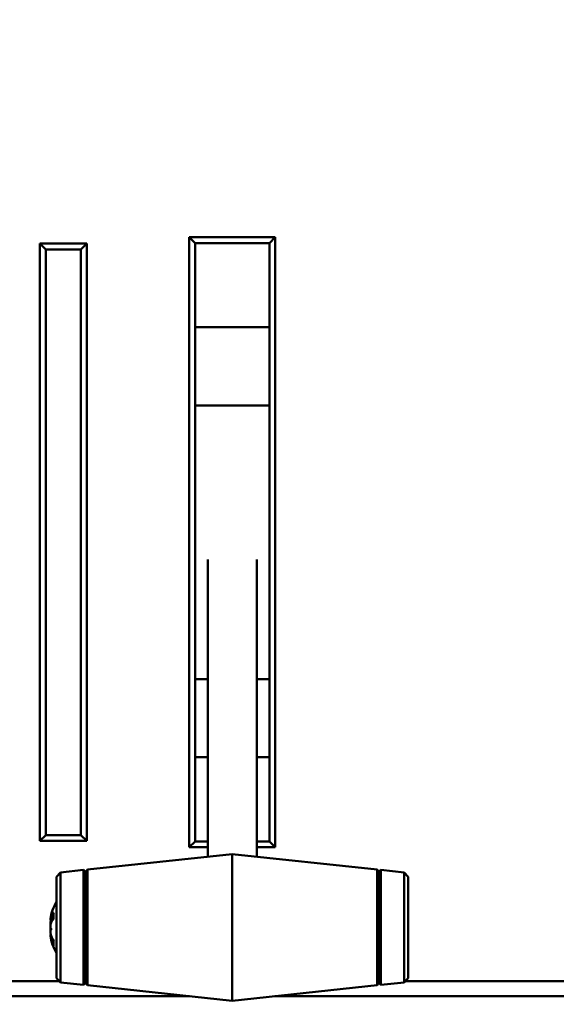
# Model space of a CAD drawing. Header units: inches. Extents: x 1.9 to 64.4, y 1.6 to 69.2.
# Tile 265 of 328: x 53.2 to 55.9, y 42.8 to 47.9. Entities that reach past the tile are written whole.
import ezdxf

# ---------------------------------------------------------------- set-up
doc = ezdxf.new("R2010")
doc.units = ezdxf.units.IN
doc.header["$MEASUREMENT"] = 0
for name, color, linetype, lineweight in [('Dimension (ANSI)', 7, 'Continuous', 25), ('Visible (ANSI)', 7, 'Continuous', 50), ('Visible Narrow (ANSI)', 7, 'Continuous', 35)]:
    doc.layers.add(name, color=color, linetype=linetype, lineweight=lineweight)
doc.styles.add('Note Text (ANSI)', font='tahoma.ttf')
doc.dimstyles.new('Default (ANSI)', dxfattribs={"dimtxt": 0.5, "dimasz": 0.098425, "dimexe": 0.125, "dimexo": 0.0625, "dimgap": 0.031496, "dimtad": 0, "dimtih": 1, "dimtoh": 1, "dimrnd": 1e-08, "dimzin": 4, "dimdsep": 46, "dimtxsty": 'Note Text (ANSI)', "dimcen": 0.09, "dimdle": 0.393701, "dimclrd": 256, "dimclre": 256, "dimclrt": 256, "dimadec": 0, "dimazin": 1, "dimtfac": 1, "dimtofl": 0, "dimtmove": 0, "dimatfit": 3, "dimfxl": 1, "dimtolj": 1, "dimtzin": 4, "dimlwd": -1, "dimlwe": -1, "dimarcsym": 0})

# ---------------------------------------------------------------- blocks, each defined once
blk = doc.blocks.new('*D10')
at = {"layer": 'Defpoints', "color": 0}
for p in [(59.5224, 65.0112), (54.8947, 40.8796), (62.5145, 40.8796)]:
    blk.add_point(p, dxfattribs=at)
at = {"layer": 'Dimension (ANSI)'}
for p, q in [((59.5849, 65.0112), (62.6395, 65.0112)), ((62.5145, 64.9128), (62.5145, 53.304)), ((62.5145, 40.978), (62.5145, 52.5868)), ((54.9572, 40.8796), (62.6395, 40.8796))]:
    blk.add_line(p, q, dxfattribs=at)
for points in [[(62.4981, 64.9128), (62.5309, 64.9128), (62.5145, 65.0112)], [(62.4981, 40.978), (62.5309, 40.978), (62.5145, 40.8796)]]:
    blk.add_solid(points, dxfattribs=at)
at = {"layer": 'Dimension (ANSI)', "insert": (60.4801, 53.2725), "char_height": 0.5, "attachment_point": 1, "style": 'Note Text (ANSI)'}
blk.add_mtext('\\A1;24.13 [612.9]', dxfattribs=at)

msp = doc.modelspace()

# ---------------------------------------------------------------- linework, layer by layer
at = {"layer": 'Visible (ANSI)'}
for p, q in [((53.2731, 46.7389), (53.2731, 43.6839)), ((53.5131, 46.7389), (53.2731, 46.7389)), ((53.3031, 46.7089), (53.2731, 46.7389)), ((53.5131, 46.7389), (53.4831, 46.7089)), ((53.5131, 43.6839), (53.5131, 46.7389)), ((54.0381, 46.7714), (54.0381, 43.6514)), ((54.4781, 46.7714), (54.0381, 46.7714)), ((54.0381, 46.7714), (54.0681, 46.7414)), ((54.0681, 46.7414), (54.4481, 46.7414)), ((54.0681, 43.6814), (54.0681, 46.7414)), ((54.4781, 46.7714), (54.4481, 46.7414)), ((54.4481, 46.7414), (54.4481, 43.6814)), ((54.4781, 43.6514), (54.4781, 46.7714)), ((53.3031, 43.7139), (53.3031, 46.7089)), ((53.3031, 46.7089), (53.4831, 46.7089)), ((53.4831, 46.7089), (53.4831, 43.7139)), ((54.4481, 46.3114), (54.0681, 46.3114)), ((54.4481, 45.9114), (54.0681, 45.9114)), ((54.1331, 43.603), (54.1331, 45.123)), ((54.3831, 45.123), (54.3831, 43.603)), ((54.1331, 44.5114), (54.0681, 44.5114)), ((54.4481, 44.5114), (54.3831, 44.5114)), ((54.1331, 44.1114), (54.0681, 44.1114)), ((54.4481, 44.1114), (54.3831, 44.1114)), ((53.2731, 43.6839), (53.3031, 43.7139)), ((53.2731, 43.6839), (53.5131, 43.6839)), ((53.4831, 43.7139), (53.3031, 43.7139)), ((53.5131, 43.6839), (53.4831, 43.7139)), ((54.0381, 43.6514), (54.0681, 43.6814)), ((54.1331, 43.6814), (54.0681, 43.6814)), ((54.4481, 43.6814), (54.3831, 43.6814)), ((54.4481, 43.6814), (54.4781, 43.6514)), ((53.5169, 43.5372), (54.2581, 43.6163)), ((54.0381, 43.6514), (54.1331, 43.6514)), ((54.2581, 43.6163), (54.2581, 42.8663)), ((54.9993, 43.5372), (54.2581, 43.6163)), ((54.3831, 43.6514), (54.4781, 43.6514)), ((53.3581, 43.5003), (53.378, 43.5224)), ((53.378, 43.5224), (53.4972, 43.5351)), ((53.378, 43.5224), (53.378, 42.9602)), ((53.4972, 43.5351), (53.4972, 42.9475)), ((53.5081, 43.5263), (53.4972, 43.5351)), ((53.5081, 43.5263), (53.5169, 43.5372)), ((53.5081, 43.5263), (53.5081, 42.9563)), ((53.5169, 42.9454), (53.5169, 43.5372)), ((54.9993, 43.5372), (54.9993, 42.9454)), ((55.0081, 43.5263), (54.9993, 43.5372)), ((55.0081, 43.5263), (55.0191, 43.5351)), ((55.0081, 43.5263), (55.0081, 42.9563)), ((55.0191, 42.9475), (55.0191, 43.5351)), ((55.1382, 43.5224), (55.0191, 43.5351)), ((55.1382, 42.9602), (55.1382, 43.5224)), ((55.1581, 43.5003), (55.1382, 43.5224)), ((53.3581, 42.9823), (53.3581, 43.5003)), ((55.1581, 43.5003), (55.1581, 42.9823)), ((53.3433, 43.314), (53.3433, 43.2854)), ((53.3268, 43.2825), (53.327, 43.2825)), ((53.3271, 43.2781), (53.3375, 43.2772)), ((53.3268, 43.2001), (53.3311, 43.2005)), ((53.3271, 43.2045), (53.3298, 43.2047)), ((53.3433, 43.1718), (53.3433, 43.1514)), ((21.545, 42.9663), (53.3725, 42.9663)), ((53.3581, 42.9823), (53.378, 42.9602)), ((53.378, 42.9602), (53.4972, 42.9475)), ((55.1382, 42.9602), (55.0191, 42.9475)), ((55.1581, 42.9823), (55.1382, 42.9602)), ((55.1437, 42.9663), (59.015, 42.9663)), ((53.5081, 42.9563), (53.4972, 42.9475)), ((53.5081, 42.9563), (53.5169, 42.9454)), ((53.5169, 42.9454), (54.2581, 42.8663)), ((54.9993, 42.9454), (54.2581, 42.8663)), ((55.0081, 42.9563), (54.9993, 42.9454)), ((55.0081, 42.9563), (55.0191, 42.9475)), ((41.9584, 42.8949), (54.0384, 42.8897)), ((54.4761, 42.8896), (59.0937, 42.8876))]:
    msp.add_line(p, q, dxfattribs=at)
for start, end in [(150.762, 170.9829), (189.0171, 209.238)]:
    msp.add_arc((53.5944, 43.2413), 0.2708, start, end, dxfattribs=at)
for centre, major_axis, ratio, start_param, end_param in [((53.5876, 43.2443), (-0.1089, -0.2448), 0.981775, 4.844878, 4.97421), ((53.5876, 43.2326), (-0.211, 0.1651), 0.959481, 0.35114, 0.480472), ((53.593, 43.2297), (-0.2684, 0.0323), 0.684182, 5.975665, 6.172967), ((53.2975, 43.2958), (-0.0686, 0.0028), 0.148914, 2.025667, 2.028828), ((53.593, 43.2553), (-0.269, -0.0269), 0.484523, 5.84502, 6.042322), ((53.593, 43.2523), (-0.2682, -0.0342), 0.724085, 5.97881, 5.998821), ((53.5876, 43.2035), (-0.2637, 0.0477), 0.221909, 0.203689, 0.333021), ((53.2975, 43.2248), (0.0686, 0.0121), 0.011646, 1.029614, 1.11993), ((53.5876, 43.28), (-0.2639, -0.0467), 0.077234, 0.14989, 0.279222), ((53.593, 43.2303), (-0.2682, 0.0342), 0.724085, 0.284364, 0.481666), ((53.593, 43.2491), (-0.2661, -0.0479), 0.870426, 0.037075, 0.234377)]:
    msp.add_ellipse(centre, major_axis=major_axis, ratio=ratio, start_param=start_param, end_param=end_param, dxfattribs=at)
for points in [[(53.3433, 43.314), (53.3433, 43.3147), (53.3435, 43.3155), (53.3439, 43.3161)], [(53.3439, 43.1487), (53.3435, 43.1495), (53.3433, 43.1506), (53.3433, 43.1514)]]:
    msp.add_open_spline(points, degree=3, dxfattribs=at)
for points, knots in [([(53.3272, 43.2854), (53.3272, 43.2854), (53.3272, 43.2854), (53.327, 43.2842), (53.3269, 43.2834), (53.3268, 43.2827), (53.3268, 43.2825), (53.3268, 43.2825)], [0.02817592, 0.02817592, 0.02817592, 0.02817592, 0.02861542, 0.02861542, 0.04266381, 0.04266381, 0.05114162, 0.05114162, 0.05114162, 0.05114162]), ([(53.3287, 43.282), (53.3283, 43.2808), (53.328, 43.2797), (53.3274, 43.2783), (53.3272, 43.2781), (53.3269, 43.2782), (53.3268, 43.2786), (53.3268, 43.2802), (53.3269, 43.2814), (53.3271, 43.2832), (53.3272, 43.2837), (53.3272, 43.2842)], [0, 0, 0, 0, 0.01429788, 0.01429788, 0.02859576, 0.02859576, 0.04258156, 0.04258156, 0.05656736, 0.05656736, 0.06157061, 0.06157061, 0.06157061, 0.06157061]), ([(53.3287, 43.274), (53.3283, 43.2726), (53.328, 43.2709), (53.3274, 43.2672), (53.3272, 43.2652), (53.3269, 43.2615), (53.3268, 43.2596), (53.3268, 43.256), (53.3269, 43.2544), (53.3271, 43.2529), (53.3271, 43.2527), (53.3271, 43.2525)], [0, 0, 0, 0, 0.01429788, 0.01429788, 0.02859576, 0.02859576, 0.04258156, 0.04258156, 0.05656736, 0.05656736, 0.05905044, 0.05905044, 0.05905044, 0.05905044]), ([(53.3272, 43.2384), (53.3272, 43.2385), (53.3272, 43.2385), (53.327, 43.2401), (53.3269, 43.2419), (53.3268, 43.2457), (53.3268, 43.2477), (53.327, 43.2513), (53.3272, 43.2532), (53.3277, 43.2566), (53.328, 43.258), (53.3284, 43.2595), (53.3286, 43.2599), (53.3287, 43.2602)], [0.02817701, 0.02817701, 0.02817701, 0.02817701, 0.02875644, 0.02875644, 0.04273434, 0.04273434, 0.05671223, 0.05671223, 0.07082652, 0.07082652, 0.08494082, 0.08494082, 0.08976125, 0.08976125, 0.08976125, 0.08976125]), ([(53.327, 43.2413), (53.3269, 43.2405), (53.3269, 43.2397), (53.3268, 43.2369), (53.3268, 43.235), (53.327, 43.2321), (53.327, 43.2311), (53.3271, 43.2302)], [0.03646349, 0.03646349, 0.03646349, 0.03646349, 0.04273434, 0.04273434, 0.05671223, 0.05671223, 0.0643554, 0.0643554, 0.0643554, 0.0643554]), ([(53.3287, 43.2087), (53.3283, 43.21), (53.328, 43.2117), (53.3274, 43.2154), (53.3272, 43.2174), (53.3269, 43.2211), (53.3268, 43.2231), (53.3268, 43.2266), (53.3269, 43.2282), (53.3271, 43.23), (53.3272, 43.2304), (53.3272, 43.2308)], [0, 0, 0, 0, 0.01429788, 0.01429788, 0.02859576, 0.02859576, 0.04258156, 0.04258156, 0.05656736, 0.05656736, 0.06157061, 0.06157061, 0.06157061, 0.06157061]), ([(53.3271, 43.2045), (53.327, 43.2045), (53.327, 43.2045), (53.3269, 43.2044), (53.3268, 43.204), (53.3268, 43.2024), (53.3269, 43.2014), (53.327, 43.2001)], [0.02743141, 0.02743141, 0.02743141, 0.02743141, 0.02859576, 0.02859576, 0.04258156, 0.04258156, 0.05580048, 0.05580048, 0.05580048, 0.05580048]), ([(53.327, 43.1989), (53.3269, 43.1992), (53.3269, 43.1995), (53.3268, 43.2001), (53.3268, 43.2002), (53.327, 43.1997), (53.3272, 43.199), (53.3277, 43.197), (53.328, 43.1957), (53.3284, 43.1937), (53.3286, 43.1932), (53.3287, 43.1927)], [0.03645802, 0.03645802, 0.03645802, 0.03645802, 0.04266381, 0.04266381, 0.0567122, 0.0567122, 0.07082649, 0.07082649, 0.08494078, 0.08494078, 0.08976122, 0.08976122, 0.08976122, 0.08976122])]:
    msp.add_open_spline(points, degree=3, knots=knots, dxfattribs=at)
at = {"layer": 'Visible Narrow (ANSI)'}
for p, q in [((53.3439, 43.3161), (53.3439, 43.2862)), ((53.3287, 43.282), (53.3402, 43.2813)), ((53.3287, 43.274), (53.3357, 43.2744)), ((53.3287, 43.1927), (53.3337, 43.1929)), ((53.3439, 43.1707), (53.3439, 43.1487))]:
    msp.add_line(p, q, dxfattribs=at)

# ---------------------------------------------------------------- dimensions: what is measured, and where the dimension line sits
at = {"layer": 'Dimension (ANSI)'}
dim = msp.add_linear_dim(base=(62.5145, 40.8796), p1=(59.5224, 65.0112), p2=(54.8947, 40.8796), angle=90, dimstyle='Default (ANSI)', override={"dimdec": 2, "dimtp": 0, "dimtm": 0, "dimtdec": 2, "dimatfit": 1}, dxfattribs=at)
dim.commit()
dim.dimension.update_dxf_attribs({"geometry": '*D10', "text_midpoint": (62.5145, 52.9454), "dimtype": 160})

doc.saveas('drawing.dxf')
